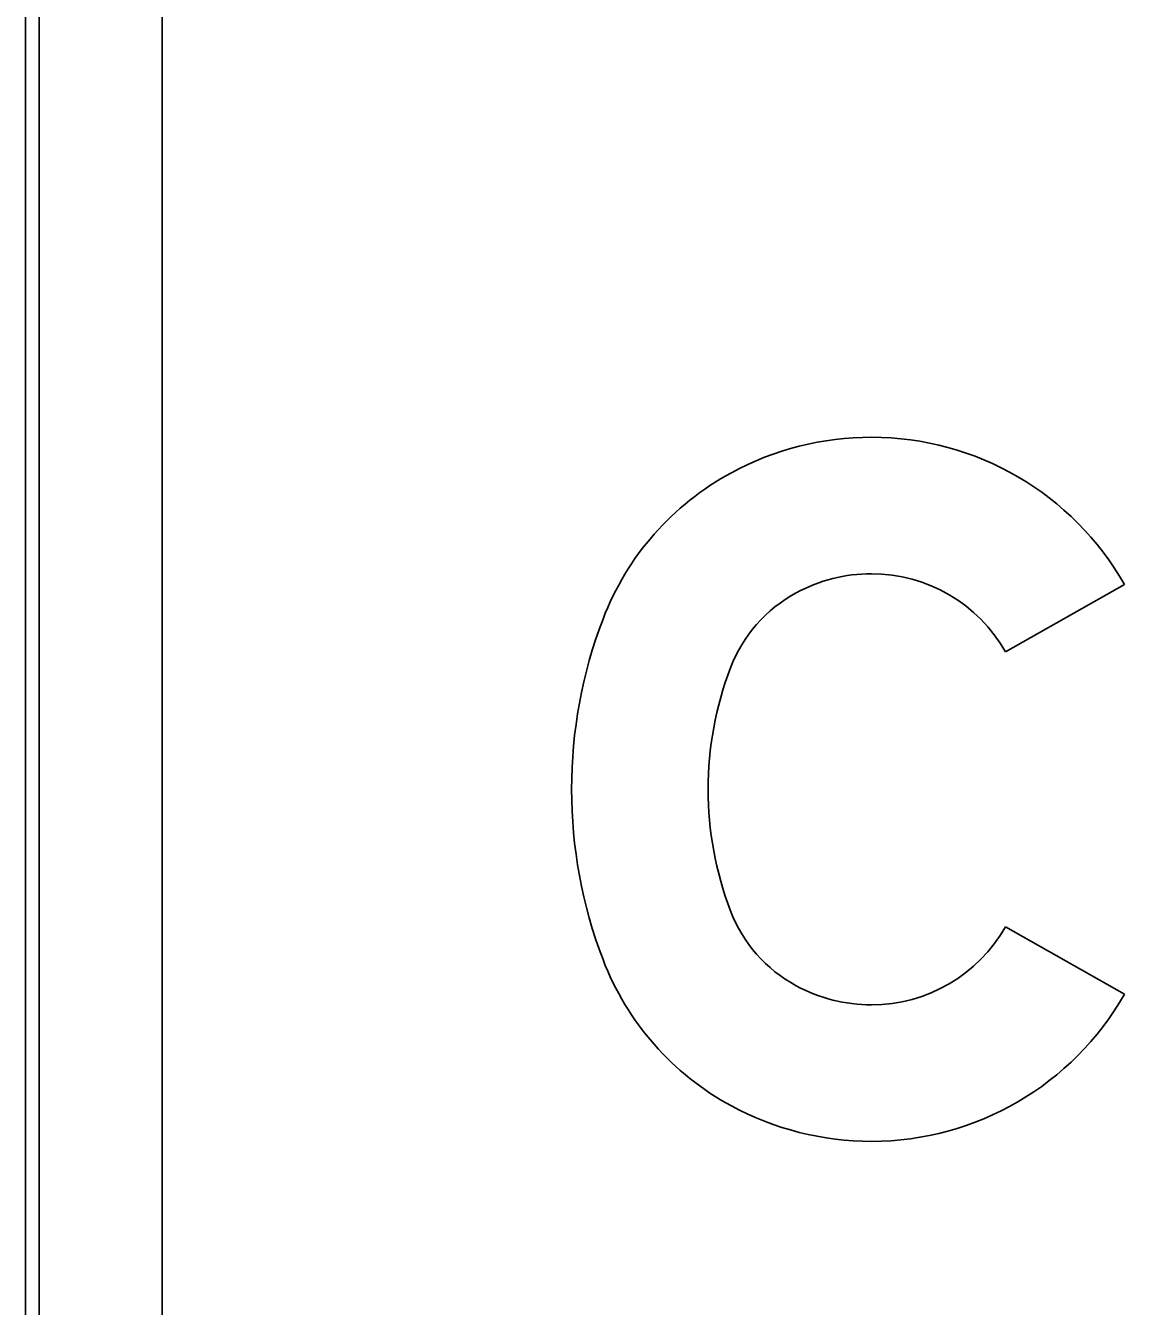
# Model space of a CAD drawing. Extents: x 1806251 to 1809821, y 414895 to 422886.
# Drawn here: x 1809676.6351 to 1809676.7961, y 415222.3053 to 415222.4929 of the extents above; entities that cross this region are included whole.
import ezdxf

# ---------------------------------------------------------------- set-up
doc = ezdxf.new("R2010")
doc.units = 0
for name, color, linetype in [('GSBWFILL', 7, 'Continuous'), ('GSCOLORFILL', 7, 'Continuous'), ('GSOUTLINE', 7, 'Continuous')]:
    doc.layers.add(name, color=color, linetype=linetype)

msp = doc.modelspace()

# ---------------------------------------------------------------- linework, layer by layer
at = {"layer": 'GSBWFILL'}
for p, q in [((1809676.6350928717, 415222.60057288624), (1809676.6350928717, 415222.16057288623)), ((1809676.6550928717, 415222.16057288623), (1809676.6550928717, 415222.60057288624))]:
    msp.add_line(p, q, dxfattribs=at)
for points in [[(1809676.796092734, 415222.411062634), (1809676.7786930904, 415222.40120102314)], [(1809676.7786930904, 415222.3609447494), (1809676.796092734, 415222.3510831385)]]:
    msp.add_lwpolyline(points, dxfattribs=at)
for centre, major_axis, ratio, start_param, end_param in [((1809676.7590478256, 415222.38943305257), (2.646145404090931e-18, 0.04321483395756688), 0.9999982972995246, 9.176969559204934e-15, 0.4952490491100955), ((1809676.7590478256, 415222.3900666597), (2.607348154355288e-18, 0.04258122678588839), 0.9999982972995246, 5.228016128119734, 6.283185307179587), ((1809676.7579952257, 415222.3913817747), (2.5105259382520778e-18, 0.04100000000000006), 0.9999982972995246, 0.4952490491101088, 1.2058178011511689), ((1809676.7590478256, 415222.38943305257), (1.4214986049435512e-18, 0.02321483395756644), 0.9999982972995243, 9.42499576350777e-15, 0.4952490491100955), ((1809676.7590478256, 415222.3900666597), (1.3827013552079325e-18, 0.022581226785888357), 0.9999982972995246, 5.228016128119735, 6.283185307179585), ((1809676.7579952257, 415222.3913817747), (1.2858791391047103e-18, 0.020999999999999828), 0.9999982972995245, 0.495249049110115, 1.2058178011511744), ((1809676.7849749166, 415222.38107288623), (4.279048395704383e-18, 0.06988216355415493), 0.9999982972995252, 1.2058178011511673, 1.935774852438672), ((1809676.7849749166, 415222.38107288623), (3.0544015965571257e-18, 0.0498821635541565), 0.9999982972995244, 1.2058178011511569, 1.9357748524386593), ((1809676.7579952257, 415222.3707639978), (1.2858791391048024e-18, 0.02100000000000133), 0.9999982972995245, 1.9357748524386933, 2.6463436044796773), ((1809676.7590478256, 415222.3720791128), (1.3827013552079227e-18, 0.022581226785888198), 0.9999982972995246, 3.14159265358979, 4.196761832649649), ((1809676.7579952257, 415222.3707639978), (2.510525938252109e-18, 0.04100000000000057), 0.9999982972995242, 1.935774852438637, 2.646343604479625), ((1809676.7590478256, 415222.37271271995), (1.4214986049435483e-18, 0.023214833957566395), 0.9999982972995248, 2.646343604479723, 3.141592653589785), ((1809676.7590478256, 415222.3720791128), (2.607348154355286e-18, 0.04258122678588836), 0.9999982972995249, 3.141592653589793, 4.196761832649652), ((1809676.7590478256, 415222.37271271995), (2.6461454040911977e-18, 0.04321483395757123), 0.9999982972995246, 2.646343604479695, 3.1415926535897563)]:
    msp.add_ellipse(centre, major_axis=major_axis, ratio=ratio, start_param=start_param, end_param=end_param, dxfattribs=at)
at = {"layer": 'GSCOLORFILL'}
for p, q in [((1809676.6350928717, 415222.60057288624), (1809676.6350928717, 415222.16057288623)), ((1809676.6350928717, 415222.60057288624), (1809676.6350928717, 415222.16057288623)), ((1809676.6350928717, 415222.60057288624), (1809676.6350928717, 415222.16057288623)), ((1809676.6370928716, 415222.16057288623), (1809676.6370928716, 415222.60057288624)), ((1809676.6550928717, 415222.16057288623), (1809676.6550928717, 415222.60057288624))]:
    msp.add_line(p, q, dxfattribs=at)
for points in [[(1809676.796092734, 415222.411062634), (1809676.7786930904, 415222.40120102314)], [(1809676.7786930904, 415222.3609447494), (1809676.796092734, 415222.3510831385)]]:
    msp.add_lwpolyline(points, dxfattribs=at)
for centre, major_axis, ratio, start_param, end_param in [((1809676.7590478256, 415222.38943305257), (2.646145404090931e-18, 0.04321483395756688), 0.9999982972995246, 9.176969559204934e-15, 0.4952490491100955), ((1809676.7590478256, 415222.3900666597), (2.607348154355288e-18, 0.04258122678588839), 0.9999982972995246, 5.228016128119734, 6.283185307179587), ((1809676.7579952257, 415222.3913817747), (2.5105259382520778e-18, 0.04100000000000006), 0.9999982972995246, 0.4952490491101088, 1.2058178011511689), ((1809676.7590478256, 415222.38943305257), (1.4214986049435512e-18, 0.02321483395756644), 0.9999982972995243, 9.42499576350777e-15, 0.4952490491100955), ((1809676.7590478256, 415222.3900666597), (1.3827013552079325e-18, 0.022581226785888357), 0.9999982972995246, 5.228016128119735, 6.283185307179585), ((1809676.7579952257, 415222.3913817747), (1.2858791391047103e-18, 0.020999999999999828), 0.9999982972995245, 0.495249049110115, 1.2058178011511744), ((1809676.7849749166, 415222.38107288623), (4.279048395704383e-18, 0.06988216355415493), 0.9999982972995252, 1.2058178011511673, 1.935774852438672), ((1809676.7849749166, 415222.38107288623), (3.0544015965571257e-18, 0.0498821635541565), 0.9999982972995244, 1.2058178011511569, 1.9357748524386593), ((1809676.7579952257, 415222.3707639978), (1.2858791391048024e-18, 0.02100000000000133), 0.9999982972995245, 1.9357748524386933, 2.6463436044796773), ((1809676.7590478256, 415222.3720791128), (1.3827013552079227e-18, 0.022581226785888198), 0.9999982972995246, 3.14159265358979, 4.196761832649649), ((1809676.7579952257, 415222.3707639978), (2.510525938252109e-18, 0.04100000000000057), 0.9999982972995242, 1.935774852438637, 2.646343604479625), ((1809676.7590478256, 415222.37271271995), (1.4214986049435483e-18, 0.023214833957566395), 0.9999982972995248, 2.646343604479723, 3.141592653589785), ((1809676.7590478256, 415222.3720791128), (2.607348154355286e-18, 0.04258122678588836), 0.9999982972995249, 3.141592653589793, 4.196761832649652), ((1809676.7590478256, 415222.37271271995), (2.6461454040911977e-18, 0.04321483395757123), 0.9999982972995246, 2.646343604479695, 3.1415926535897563)]:
    msp.add_ellipse(centre, major_axis=major_axis, ratio=ratio, start_param=start_param, end_param=end_param, dxfattribs=at)
at = {"layer": 'GSOUTLINE'}
for p, q in [((1809676.6350928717, 415222.60057288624), (1809676.6350928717, 415222.16057288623)), ((1809676.6550928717, 415222.60057288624), (1809676.6550928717, 415222.16057288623))]:
    msp.add_line(p, q, dxfattribs=at)
for points in [[(1809676.796092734, 415222.411062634), (1809676.7786930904, 415222.40120102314)], [(1809676.7786930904, 415222.3609447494), (1809676.796092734, 415222.3510831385)]]:
    msp.add_lwpolyline(points, dxfattribs=at)
for centre, major_axis, ratio, start_param, end_param in [((1809676.7590478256, 415222.38943305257), (2.646145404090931e-18, 0.04321483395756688), 0.9999982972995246, 9.176969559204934e-15, 0.4952490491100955), ((1809676.7590478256, 415222.3900666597), (2.607348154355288e-18, 0.04258122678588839), 0.9999982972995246, 5.228016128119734, 6.283185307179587), ((1809676.7579952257, 415222.3913817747), (2.5105259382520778e-18, 0.04100000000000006), 0.9999982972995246, 0.4952490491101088, 1.2058178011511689), ((1809676.7590478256, 415222.38943305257), (1.4214986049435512e-18, 0.02321483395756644), 0.9999982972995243, 9.42499576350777e-15, 0.4952490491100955), ((1809676.7590478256, 415222.3900666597), (1.3827013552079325e-18, 0.022581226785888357), 0.9999982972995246, 5.228016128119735, 6.283185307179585), ((1809676.7579952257, 415222.3913817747), (1.2858791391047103e-18, 0.020999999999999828), 0.9999982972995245, 0.495249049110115, 1.2058178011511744), ((1809676.7849749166, 415222.38107288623), (4.279048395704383e-18, 0.06988216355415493), 0.9999982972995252, 1.2058178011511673, 1.935774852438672), ((1809676.7849749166, 415222.38107288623), (3.0544015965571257e-18, 0.0498821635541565), 0.9999982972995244, 1.2058178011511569, 1.9357748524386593), ((1809676.7579952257, 415222.3707639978), (1.2858791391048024e-18, 0.02100000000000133), 0.9999982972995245, 1.9357748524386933, 2.6463436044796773), ((1809676.7590478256, 415222.3720791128), (1.3827013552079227e-18, 0.022581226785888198), 0.9999982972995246, 3.14159265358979, 4.196761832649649), ((1809676.7579952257, 415222.3707639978), (2.510525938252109e-18, 0.04100000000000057), 0.9999982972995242, 1.935774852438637, 2.646343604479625), ((1809676.7590478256, 415222.37271271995), (1.4214986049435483e-18, 0.023214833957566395), 0.9999982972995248, 2.646343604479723, 3.141592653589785), ((1809676.7590478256, 415222.3720791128), (2.607348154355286e-18, 0.04258122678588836), 0.9999982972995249, 3.141592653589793, 4.196761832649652), ((1809676.7590478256, 415222.37271271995), (2.6461454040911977e-18, 0.04321483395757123), 0.9999982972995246, 2.646343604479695, 3.1415926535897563)]:
    msp.add_ellipse(centre, major_axis=major_axis, ratio=ratio, start_param=start_param, end_param=end_param, dxfattribs=at)

doc.saveas('drawing.dxf')
